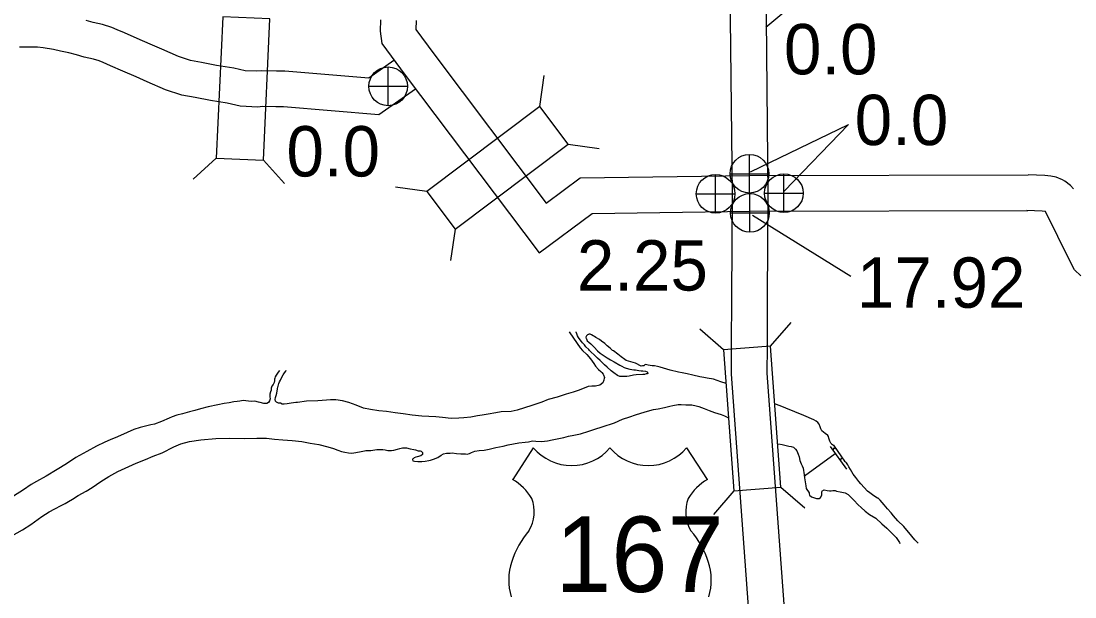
# Model space of a CAD drawing. Extents: x -939622 to -934222, y 1383701 to 1385301.
# Drawn here: x -936320.48 to -936293.94, y 1384820.09 to 1384834.59 of the extents above; entities that cross this region are included whole.
import ezdxf

# ---------------------------------------------------------------- set-up
doc = ezdxf.new("R2010")
doc.units = 0
for name, color, linetype in [('Level 10', 7, 'Continuous'), ('Level 15', 7, 'Continuous'), ('Level 20', 7, 'Continuous'), ('Level 22', 7, 'Continuous'), ('Level 25', 7, 'Continuous'), ('Level 26', 7, 'Continuous'), ('Level 9', 7, 'Continuous')]:
    doc.layers.add(name, color=color, linetype=linetype)

msp = doc.modelspace()

# ---------------------------------------------------------------- linework, layer by layer
at = {"layer": 'Level 10'}
for points in [[(-936301.726, 1384834.435), (-936301.118, 1384834.936)], [(-936311.093, 1384833.594), (-936311.724, 1384833.15), (-936313.839, 1384833.326), (-936314.048, 1384833.327), (-936314.431, 1384833.338), (-936314.547, 1384833.326), (-936314.84, 1384833.34), (-936315.122, 1384833.403), (-936315.556, 1384833.474), (-936315.935, 1384833.546), (-936316.216, 1384833.596), (-936316.518, 1384833.695), (-936316.94, 1384833.881), (-936317.227, 1384834.009), (-936317.557, 1384834.15), (-936317.875, 1384834.292), (-936318.059, 1384834.368), (-936318.196, 1384834.431), (-936318.433, 1384834.502), (-936318.666, 1384834.552), (-936318.841, 1384834.608)], [(-936311.429, 1384834.623), (-936311.441, 1384834.335), (-936311.397, 1384834.023), (-936310.808, 1384833.229), (-936307.438, 1384828.75), (-936306.102, 1384829.746), (-936302.118, 1384829.803), (-936295.127, 1384829.817)], [(-936310.529, 1384834.603), (-936310.538, 1384834.38), (-936310.538, 1384834.375), (-936310.087, 1384833.768), (-936307.258, 1384830.007), (-936306.406, 1384830.641), (-936302.126, 1384830.703), (-936295.118, 1384830.718)], [(-936310.551, 1384832.875), (-936311.473, 1384832.225), (-936313.877, 1384832.426), (-936314.063, 1384832.427), (-936314.398, 1384832.437), (-936314.521, 1384832.424), (-936314.96, 1384832.444), (-936315.293, 1384832.519), (-936315.713, 1384832.587), (-936316.098, 1384832.661), (-936316.436, 1384832.721), (-936316.841, 1384832.854), (-936317.305, 1384833.058), (-936317.587, 1384833.184), (-936317.918, 1384833.325), (-936318.23, 1384833.465), (-936318.416, 1384833.542), (-936318.515, 1384833.587), (-936318.659, 1384833.63), (-936318.896, 1384833.681), (-936319.088, 1384833.742), (-936319.275, 1384833.79), (-936319.492, 1384833.832), (-936319.661, 1384833.875), (-936319.929, 1384833.916), (-936320.068, 1384833.929), (-936320.301, 1384833.933), (-936320.442, 1384833.929), (-936320.523, 1384833.93)], [(-936293.978, 1384830.361), (-936294.057, 1384830.451), (-936294.197, 1384830.556), (-936294.258, 1384830.594), (-936294.413, 1384830.655), (-936294.552, 1384830.683), (-936294.703, 1384830.698), (-936295.118, 1384830.718)], [(-936294.686, 1384829.792), (-936294.769, 1384829.8), (-936295.15, 1384829.818)], [(-936293.795, 1384828.173), (-936293.95, 1384828.326), (-936294.064, 1384828.537), (-936294.686, 1384829.792)]]:
    msp.add_lwpolyline(points, dxfattribs=at)
at = {"layer": 'Level 15'}
for points in [[(-936303.295, 1384839.715), (-936303.41, 1384839.472), (-936303.475, 1384839.303), (-936303.534, 1384839.145), (-936303.594, 1384838.968), (-936303.631, 1384838.825), (-936303.657, 1384838.557), (-936303.635, 1384838.316), (-936303.587, 1384838.016), (-936303.54, 1384837.804), (-936303.479, 1384837.595), (-936303.346, 1384837.269), (-936302.815, 1384836.065), (-936302.725, 1384835.757), (-936302.663, 1384835.573), (-936302.643, 1384835.491), (-936302.639, 1384835.436), (-936302.615, 1384835.182), (-936302.621, 1384834.651), (-936302.577, 1384830.213), (-936302.589, 1384827.646), (-936302.596, 1384826.4), (-936302.603, 1384825.697), (-936302.144, 1384819.491)], [(-936302.481, 1384839.332), (-936302.581, 1384839.118), (-936302.633, 1384838.983), (-936302.686, 1384838.843), (-936302.731, 1384838.711), (-936302.742, 1384838.667), (-936302.753, 1384838.555), (-936302.741, 1384838.43), (-936302.702, 1384838.185), (-936302.667, 1384838.027), (-936302.628, 1384837.891), (-936302.518, 1384837.622), (-936301.968, 1384836.374), (-936301.866, 1384836.027), (-936301.797, 1384835.823), (-936301.749, 1384835.625), (-936301.742, 1384835.506), (-936301.715, 1384835.22), (-936301.721, 1384834.651), (-936301.677, 1384830.215), (-936301.689, 1384827.642), (-936301.696, 1384826.393), (-936301.703, 1384825.725), (-936301.246, 1384819.558)]]:
    msp.add_lwpolyline(points, dxfattribs=at)
at = {"layer": 'Level 20'}
for p, q in [((-936307.419, 1384832.437), (-936307.309, 1384833.221)), ((-936306.705, 1384831.488), (-936305.921, 1384831.377)), ((-936315.566, 1384831.139), (-936316.151, 1384830.605)), ((-936314.38, 1384831.084), (-936313.846, 1384830.499)), ((-936310.267, 1384830.294), (-936311.051, 1384830.405)), ((-936309.553, 1384829.345), (-936309.664, 1384828.561)), ((-936301.608, 1384826.402), (-936301.09, 1384827.002)), ((-936302.792, 1384826.314), (-936303.392, 1384826.831)), ((-936302.529, 1384822.76), (-936303.046, 1384822.16)), ((-936301.345, 1384822.848), (-936300.745, 1384822.33))]:
    msp.add_line(p, q, dxfattribs=at)
for points in [[(-936314.38, 1384831.084), (-936314.217, 1384834.645), (-936315.403, 1384834.699), (-936315.566, 1384831.139)], [(-936307.419, 1384832.437), (-936310.267, 1384830.294), (-936309.553, 1384829.345), (-936306.705, 1384831.488)], [(-936302.792, 1384826.314), (-936302.529, 1384822.76), (-936301.345, 1384822.848), (-936301.608, 1384826.402)]]:
    msp.add_lwpolyline(points, close=True, dxfattribs=at)
at = {"layer": 'Level 22'}
for p, q in [((-936307.582, 1384823.845), (-936308.101, 1384823.042)), ((-936303.721, 1384823.845), (-936303.202, 1384823.042))]:
    msp.add_line(p, q, dxfattribs=at)
for centre, radius, start, end in [((-936306.615, 1384824.659), 1.264, 220.075, 319.6701), ((-936304.688, 1384824.659), 1.264, 220.3299, 319.925), ((-936308.779, 1384821.876), 1.349, 30.7809, 59.9883), ((-936302.523, 1384821.876), 1.349, 120.0117, 149.2191), ((-936308.483, 1384822.232), 0.925, 328.8105, 21.2108), ((-936302.82, 1384822.232), 0.925, 158.7892, 211.1895), ((-936306.064, 1384820.336), 2.157, 138.9565, 162.6913), ((-936305.238, 1384820.336), 2.157, 17.3087, 41.0435), ((-936306.776, 1384820.513), 1.426, 160.9576, 197.3819), ((-936304.526, 1384820.513), 1.426, 342.6181, 19.0424)]:
    msp.add_arc(centre, radius, start, end, dxfattribs=at)
at = {"layer": 'Level 25'}
for p, q in [((-936302.109, 1384830.796), (-936299.648, 1384831.988)), ((-936299.648, 1384831.988), (-936301.263, 1384830.306))]:
    msp.add_line(p, q, dxfattribs=at)
msp.add_lwpolyline([(-936302.065, 1384829.704), (-936299.588, 1384828.166)], dxfattribs=at)
at = {"layer": 'Level 26'}
for p, q in [((-936311.237, 1384832.459), (-936311.237, 1384833.434)), ((-936311.724, 1384832.946), (-936310.749, 1384832.946)), ((-936302.138, 1384830.258), (-936302.138, 1384831.233)), ((-936302.99, 1384829.753), (-936302.99, 1384830.728)), ((-936302.625, 1384830.746), (-936301.65, 1384830.746)), ((-936301.271, 1384829.768), (-936301.271, 1384830.743)), ((-936303.478, 1384830.24), (-936302.503, 1384830.24)), ((-936302.127, 1384829.271), (-936302.127, 1384830.246)), ((-936301.759, 1384830.255), (-936300.784, 1384830.255)), ((-936302.614, 1384829.758), (-936301.639, 1384829.758))]:
    msp.add_line(p, q, dxfattribs=at)
for centre in [(-936311.237, 1384832.946), (-936302.138, 1384830.746), (-936302.99, 1384830.24), (-936301.271, 1384830.255), (-936302.127, 1384829.758)]:
    msp.add_circle(centre, 0.487, dxfattribs=at)
at = {"layer": 'Level 9'}
for points in [[(-936306.679, 1384826.762), (-936306.476, 1384826.473), (-936306.401, 1384826.364), (-936306.339, 1384826.296), (-936306.238, 1384826.191), (-936306.145, 1384826.08), (-936306.061, 1384825.968), (-936306.017, 1384825.9), (-936305.94, 1384825.812), (-936305.885, 1384825.768), (-936305.854, 1384825.739), (-936305.823, 1384825.701), (-936305.816, 1384825.683), (-936305.793, 1384825.615), (-936305.796, 1384825.585), (-936305.804, 1384825.551), (-936305.803, 1384825.542), (-936305.835, 1384825.478), (-936305.905, 1384825.416), (-936306.018, 1384825.392), (-936306.105, 1384825.399), (-936306.197, 1384825.384), (-936306.304, 1384825.342), (-936306.455, 1384825.286), (-936306.579, 1384825.247), (-936306.758, 1384825.197), (-936306.983, 1384825.118), (-936307.206, 1384825.058), (-936307.369, 1384824.996), (-936307.62, 1384824.905), (-936307.991, 1384824.789), (-936308.14, 1384824.758), (-936308.394, 1384824.748), (-936308.522, 1384824.726), (-936308.716, 1384824.694), (-936308.868, 1384824.668), (-936308.99, 1384824.647), (-936309.157, 1384824.618), (-936309.33, 1384824.595), (-936309.455, 1384824.586), (-936309.647, 1384824.583), (-936309.869, 1384824.604), (-936310.04, 1384824.623), (-936310.211, 1384824.631), (-936310.388, 1384824.638), (-936310.634, 1384824.664), (-936310.856, 1384824.697), (-936311.061, 1384824.727), (-936311.277, 1384824.754), (-936311.469, 1384824.775), (-936311.683, 1384824.809), (-936311.857, 1384824.84), (-936312.042, 1384824.916), (-936312.226, 1384824.98), (-936312.386, 1384825.023), (-936312.552, 1384825.054), (-936312.689, 1384825.051), (-936312.791, 1384825.039), (-936313.012, 1384825.029), (-936313.296, 1384825.015), (-936313.523, 1384824.985), (-936313.561, 1384824.981), (-936313.684, 1384824.965), (-936313.782, 1384824.951), (-936313.857, 1384824.943), (-936313.905, 1384824.944), (-936313.95, 1384824.964), (-936313.977, 1384824.969), (-936314.001, 1384824.969), (-936314.031, 1384824.98), (-936314.053, 1384824.994), (-936314.074, 1384825.021), (-936314.084, 1384825.056), (-936314.074, 1384825.108), (-936314.057, 1384825.162), (-936314.041, 1384825.22), (-936314.023, 1384825.326), (-936314.012, 1384825.374), (-936314.007, 1384825.395), (-936313.988, 1384825.459), (-936313.971, 1384825.501), (-936313.949, 1384825.55), (-936313.912, 1384825.62), (-936313.88, 1384825.678), (-936313.846, 1384825.73), (-936313.817, 1384825.773), (-936313.806, 1384825.797)], [(-936304.802, 1384825.907), (-936304.832, 1384825.903), (-936304.862, 1384825.902), (-936304.901, 1384825.913), (-936304.974, 1384825.956), (-936305.01, 1384825.976), (-936305.128, 1384826.006), (-936305.24, 1384826.045), (-936305.276, 1384826.068), (-936305.371, 1384826.134), (-936305.454, 1384826.198), (-936305.561, 1384826.282), (-936305.585, 1384826.297), (-936305.647, 1384826.352), (-936305.723, 1384826.413), (-936305.784, 1384826.468), (-936305.861, 1384826.529), (-936305.919, 1384826.57), (-936306.007, 1384826.624), (-936306.038, 1384826.642), (-936306.074, 1384826.665), (-936306.12, 1384826.69), (-936306.135, 1384826.696), (-936306.153, 1384826.701), (-936306.162, 1384826.704), (-936306.18, 1384826.701), (-936306.195, 1384826.694), (-936306.216, 1384826.688), (-936306.236, 1384826.675), (-936306.242, 1384826.663), (-936306.253, 1384826.647), (-936306.256, 1384826.629), (-936306.252, 1384826.599), (-936306.246, 1384826.585), (-936306.224, 1384826.54), (-936306.187, 1384826.502), (-936306.137, 1384826.458), (-936306.079, 1384826.409), (-936306.048, 1384826.374), (-936305.968, 1384826.283), (-936305.9, 1384826.225), (-936305.8, 1384826.155), (-936305.72, 1384826.107), (-936305.635, 1384826.058), (-936305.547, 1384826.006), (-936305.401, 1384825.926), (-936305.352, 1384825.895), (-936305.292, 1384825.863), (-936305.243, 1384825.847), (-936305.15, 1384825.822), (-936305.048, 1384825.81), (-936305.009, 1384825.808), (-936304.927, 1384825.792), (-936304.867, 1384825.785), (-936304.825, 1384825.777), (-936304.753, 1384825.77), (-936304.717, 1384825.753), (-936304.704, 1384825.741), (-936304.701, 1384825.73), (-936304.698, 1384825.715), (-936304.712, 1384825.708), (-936304.736, 1384825.702), (-936304.778, 1384825.691), (-936304.82, 1384825.687), (-936304.993, 1384825.682), (-936305.062, 1384825.671), (-936305.169, 1384825.644), (-936305.228, 1384825.637), (-936305.276, 1384825.635), (-936305.366, 1384825.636), (-936305.399, 1384825.641), (-936305.46, 1384825.666), (-936305.554, 1384825.73), (-936305.622, 1384825.782), (-936305.72, 1384825.872), (-936305.788, 1384825.936), (-936305.901, 1384826.044), (-936305.969, 1384826.103), (-936306.009, 1384826.143), (-936306.163, 1384826.292), (-936306.187, 1384826.319), (-936306.255, 1384826.389), (-936306.292, 1384826.433), (-936306.339, 1384826.486), (-936306.367, 1384826.521), (-936306.37, 1384826.521), (-936306.404, 1384826.559), (-936306.444, 1384826.618), (-936306.469, 1384826.662), (-936306.489, 1384826.71), (-936306.502, 1384826.752), (-936306.505, 1384826.761)], [(-936302.727, 1384825.46), (-936302.857, 1384825.508), (-936303.047, 1384825.569), (-936303.204, 1384825.597), (-936303.285, 1384825.613), (-936303.387, 1384825.634), (-936303.568, 1384825.668), (-936303.704, 1384825.704), (-936303.833, 1384825.73), (-936303.926, 1384825.751), (-936304.134, 1384825.794), (-936304.385, 1384825.871), (-936304.457, 1384825.89), (-936304.529, 1384825.903), (-936304.586, 1384825.91), (-936304.686, 1384825.928), (-936304.719, 1384825.933), (-936304.755, 1384825.938), (-936304.773, 1384825.932), (-936304.793, 1384825.919), (-936304.802, 1384825.907)], [(-936313.973, 1384825.793), (-936314.008, 1384825.747), (-936314.057, 1384825.676), (-936314.086, 1384825.633), (-936314.091, 1384825.6), (-936314.096, 1384825.57), (-936314.101, 1384825.531), (-936314.109, 1384825.491), (-936314.137, 1384825.437), (-936314.166, 1384825.391), (-936314.182, 1384825.348), (-936314.187, 1384825.294), (-936314.197, 1384825.249), (-936314.214, 1384825.194), (-936314.213, 1384825.158), (-936314.215, 1384825.125), (-936314.211, 1384825.077), (-936314.213, 1384825.05), (-936314.227, 1384825.025), (-936314.253, 1384824.985), (-936314.291, 1384824.96), (-936314.369, 1384824.958), (-936314.459, 1384824.983), (-936314.505, 1384824.993), (-936314.598, 1384825.018), (-936314.685, 1384825.012), (-936314.886, 1384825.034), (-936314.972, 1384825.019), (-936315.041, 1384825.008), (-936315.127, 1384824.997), (-936315.243, 1384824.976), (-936315.363, 1384824.957), (-936315.524, 1384824.929), (-936315.767, 1384824.871), (-936315.964, 1384824.823), (-936316.109, 1384824.783), (-936316.24, 1384824.746), (-936316.415, 1384824.696), (-936316.561, 1384824.662), (-936316.673, 1384824.62), (-936316.756, 1384824.59), (-936316.945, 1384824.501), (-936317.123, 1384824.442), (-936317.21, 1384824.424), (-936317.349, 1384824.387), (-936317.483, 1384824.356), (-936317.643, 1384824.301), (-936317.806, 1384824.227), (-936318.051, 1384824.115), (-936318.235, 1384824.041), (-936318.371, 1384823.983), (-936318.586, 1384823.884), (-936318.825, 1384823.751), (-936319.099, 1384823.596), (-936319.34, 1384823.439), (-936319.573, 1384823.3), (-936319.846, 1384823.127), (-936320.094, 1384822.994), (-936320.224, 1384822.918), (-936320.42, 1384822.786), (-936320.67, 1384822.626)], [(-936310.574, 1384823.502), (-936310.493, 1384823.496), (-936310.392, 1384823.496), (-936310.302, 1384823.51), (-936310.213, 1384823.522), (-936310.171, 1384823.532), (-936310.094, 1384823.555), (-936309.987, 1384823.6), (-936309.902, 1384823.66), (-936309.84, 1384823.691), (-936309.772, 1384823.708), (-936309.748, 1384823.706), (-936309.676, 1384823.708), (-936309.625, 1384823.713), (-936309.52, 1384823.703), (-936309.409, 1384823.692), (-936309.287, 1384823.689), (-936309.244, 1384823.684), (-936309.191, 1384823.701), (-936309.138, 1384823.723), (-936309.052, 1384823.762), (-936308.942, 1384823.771), (-936308.819, 1384823.786), (-936308.697, 1384823.811), (-936308.522, 1384823.852), (-936308.34, 1384823.887), (-936308.212, 1384823.918), (-936308.081, 1384823.945), (-936307.944, 1384823.967), (-936307.786, 1384823.987), (-936307.703, 1384823.995), (-936307.67, 1384824.005), (-936307.604, 1384824.016), (-936307.52, 1384824.009), (-936307.377, 1384824.004), (-936307.224, 1384824.021), (-936307.105, 1384824.045), (-936306.817, 1384824.104), (-936306.698, 1384824.135), (-936306.558, 1384824.157), (-936306.394, 1384824.191), (-936306.183, 1384824.26), (-936306.035, 1384824.31), (-936305.848, 1384824.372), (-936305.537, 1384824.471), (-936305.333, 1384824.567), (-936305.155, 1384824.626), (-936305.01, 1384824.672), (-936304.766, 1384824.751), (-936304.552, 1384824.805), (-936304.436, 1384824.82), (-936304.276, 1384824.861), (-936304.145, 1384824.892), (-936304.07, 1384824.906), (-936303.936, 1384824.931), (-936303.862, 1384824.936), (-936303.742, 1384824.927), (-936303.64, 1384824.924), (-936303.586, 1384824.923), (-936303.478, 1384824.902), (-936303.411, 1384824.885), (-936303.278, 1384824.832), (-936303.154, 1384824.781), (-936303.015, 1384824.734), (-936302.852, 1384824.679), (-936302.77, 1384824.645), (-936302.679, 1384824.609), (-936302.651, 1384824.595)], [(-936300.088, 1384823.962), (-936300.112, 1384824.008), (-936300.141, 1384824.082), (-936300.148, 1384824.127), (-936300.173, 1384824.168), (-936300.2, 1384824.18), (-936300.231, 1384824.2), (-936300.317, 1384824.272), (-936300.339, 1384824.32), (-936300.358, 1384824.367), (-936300.387, 1384824.436), (-936300.419, 1384824.483), (-936300.458, 1384824.512), (-936300.516, 1384824.549), (-936300.771, 1384824.659), (-936301.225, 1384824.842), (-936301.367, 1384824.898), (-936301.481, 1384824.945)], [(-936320.794, 1384821.586), (-936320.449, 1384821.776), (-936320.237, 1384821.911), (-936319.956, 1384822.114), (-936319.773, 1384822.23), (-936319.632, 1384822.306), (-936319.472, 1384822.389), (-936319.372, 1384822.443), (-936319.287, 1384822.494), (-936319.186, 1384822.547), (-936319.048, 1384822.638), (-936318.839, 1384822.753), (-936318.695, 1384822.847), (-936318.472, 1384822.991), (-936318.269, 1384823.123), (-936318.045, 1384823.244), (-936317.587, 1384823.455), (-936317.347, 1384823.552), (-936317.151, 1384823.63), (-936316.929, 1384823.717), (-936316.634, 1384823.867), (-936316.46, 1384823.941), (-936316.237, 1384824.001), (-936315.957, 1384824.042), (-936315.574, 1384824.074), (-936315.242, 1384824.086), (-936314.856, 1384824.079), (-936314.542, 1384824.088), (-936314.299, 1384824.083), (-936314.101, 1384824.061), (-936313.891, 1384824.04), (-936313.654, 1384824.029), (-936313.408, 1384824.003), (-936313.201, 1384823.963), (-936312.981, 1384823.927), (-936312.755, 1384823.868), (-936312.616, 1384823.821), (-936312.507, 1384823.785), (-936312.416, 1384823.751), (-936312.326, 1384823.733), (-936312.239, 1384823.717), (-936312.161, 1384823.71), (-936312.104, 1384823.712), (-936311.958, 1384823.743), (-936311.833, 1384823.77), (-936311.8, 1384823.771), (-936311.729, 1384823.776), (-936311.675, 1384823.778), (-936311.523, 1384823.797), (-936311.469, 1384823.796), (-936311.373, 1384823.798), (-936311.313, 1384823.791), (-936311.244, 1384823.772), (-936311.157, 1384823.772), (-936311.097, 1384823.785), (-936311.005, 1384823.809), (-936310.943, 1384823.826), (-936310.877, 1384823.84), (-936310.775, 1384823.839), (-936310.685, 1384823.818), (-936310.589, 1384823.803), (-936310.55, 1384823.792), (-936310.483, 1384823.769), (-936310.429, 1384823.765), (-936310.408, 1384823.754), (-936310.399, 1384823.748), (-936310.38, 1384823.736), (-936310.374, 1384823.727), (-936310.371, 1384823.719), (-936310.373, 1384823.697), (-936310.373, 1384823.67), (-936310.414, 1384823.639), (-936310.503, 1384823.613), (-936310.538, 1384823.606), (-936310.586, 1384823.586), (-936310.597, 1384823.577), (-936310.618, 1384823.564), (-936310.627, 1384823.549), (-936310.62, 1384823.516), (-936310.574, 1384823.502)], [(-936301.406, 1384823.941), (-936301.313, 1384823.923), (-936301.249, 1384823.907), (-936301.144, 1384823.885), (-936301.09, 1384823.872), (-936301.033, 1384823.856), (-936300.983, 1384823.812), (-936300.949, 1384823.768), (-936300.908, 1384823.682), (-936300.888, 1384823.613), (-936300.871, 1384823.524), (-936300.835, 1384823.443), (-936300.81, 1384823.387), (-936300.79, 1384823.327), (-936300.759, 1384823.163), (-936300.75, 1384823.085), (-936300.733, 1384822.983), (-936300.721, 1384822.885), (-936300.707, 1384822.822), (-936300.638, 1384822.707), (-936300.635, 1384822.686), (-936300.625, 1384822.65), (-936300.576, 1384822.612), (-936300.451, 1384822.562), (-936300.383, 1384822.57), (-936300.35, 1384822.592), (-936300.319, 1384822.65), (-936300.316, 1384822.734), (-936300.298, 1384822.764), (-936300.287, 1384822.771), (-936300.254, 1384822.787), (-936300.185, 1384822.771), (-936300.122, 1384822.757), (-936300.08, 1384822.758), (-936300.038, 1384822.766), (-936299.978, 1384822.764), (-936299.945, 1384822.753), (-936299.855, 1384822.732), (-936299.773, 1384822.716), (-936299.728, 1384822.705), (-936299.649, 1384822.668), (-936299.578, 1384822.589), (-936299.513, 1384822.522), (-936299.402, 1384822.408), (-936299.323, 1384822.338), (-936299.224, 1384822.251), (-936299.114, 1384822.167), (-936298.956, 1384822.069), (-936298.802, 1384821.932), (-936298.68, 1384821.821), (-936298.445, 1384821.584), (-936298.364, 1384821.455), (-936298.35, 1384821.43)], [(-936300.102, 1384823.876), (-936299.697, 1384823.304)], [(-936300.088, 1384823.962), (-936300.07, 1384823.945), (-936300.047, 1384823.924), (-936300.025, 1384823.905), (-936300.005, 1384823.88)], [(-936299.962, 1384823.82), (-936300.022, 1384823.833), (-936300.028, 1384823.771)], [(-936300.005, 1384823.88), (-936299.741, 1384823.508)], [(-936300.754, 1384823.141), (-936299.976, 1384823.698)], [(-936299.779, 1384823.562), (-936299.839, 1384823.576), (-936299.845, 1384823.514)], [(-936299.741, 1384823.508), (-936299.717, 1384823.488), (-936299.696, 1384823.467)], [(-936297.892, 1384821.441), (-936297.971, 1384821.523), (-936298.051, 1384821.62), (-936298.247, 1384821.858), (-936298.4, 1384822.006), (-936298.509, 1384822.127), (-936298.568, 1384822.203), (-936298.66, 1384822.306), (-936298.75, 1384822.408), (-936298.799, 1384822.467), (-936298.849, 1384822.52), (-936298.901, 1384822.572), (-936298.913, 1384822.578), (-936298.953, 1384822.598), (-936299.044, 1384822.661), (-936299.108, 1384822.705), (-936299.164, 1384822.748), (-936299.247, 1384822.839), (-936299.33, 1384822.936), (-936299.386, 1384822.997), (-936299.433, 1384823.062), (-936299.461, 1384823.097), (-936299.523, 1384823.18), (-936299.563, 1384823.236), (-936299.595, 1384823.295), (-936299.636, 1384823.363), (-936299.661, 1384823.41), (-936299.696, 1384823.467), (-936299.696, 1384823.467)]]:
    msp.add_lwpolyline(points, dxfattribs=at)

# ---------------------------------------------------------------- texts
at = {"layer": 'Level 22'}
msp.add_text('167', height=1.9008, dxfattribs=at).set_placement((-936307.031, 1384820.212))
at = {"layer": 'Level 25'}
for s, p in [('0.0', (-936301.27, 1384833.248)), ('0.0', (-936299.488, 1384831.466)), ('0.0', (-936313.798, 1384830.676)), ('2.25', (-936306.484, 1384827.803)), ('17.92', (-936299.43, 1384827.37))]:
    msp.add_text(s, height=1.2672, dxfattribs=at).set_placement(p)

doc.saveas('drawing.dxf')
